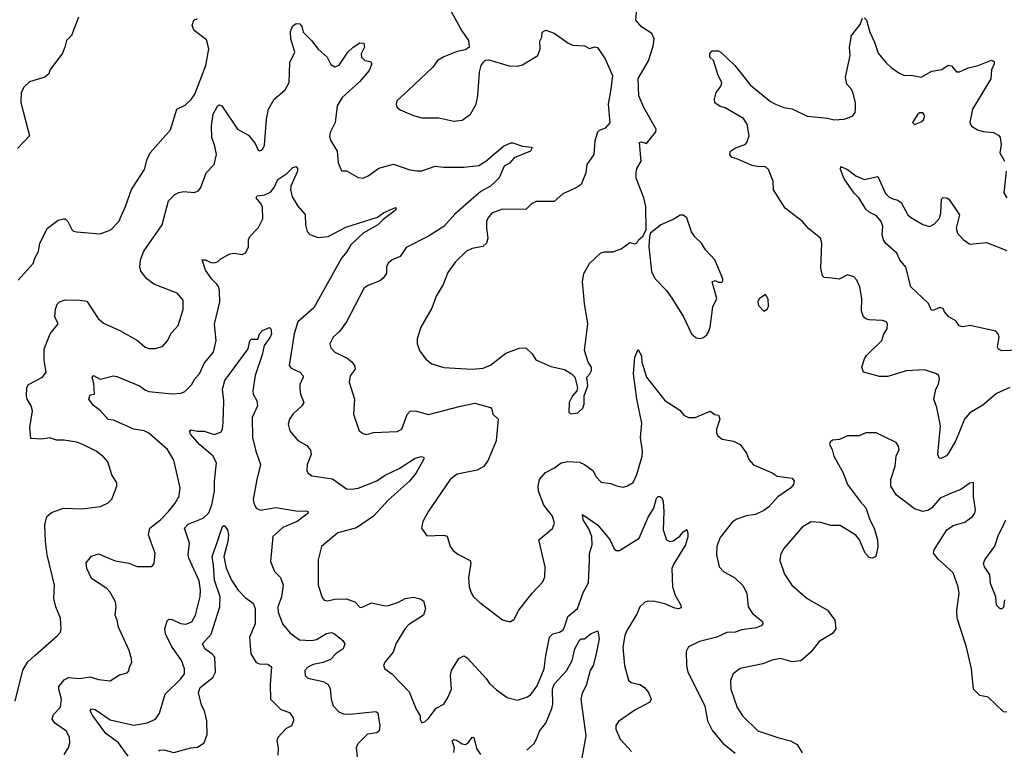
# Model space of a CAD drawing. Extents: x 2133461 to 2293071, y 753526 to 916327.
# Tile 297 of 459: x 2217344 to 2223221, y 877449 to 881809. Entities that reach past the tile are written whole.
import ezdxf

# ---------------------------------------------------------------- set-up
doc = ezdxf.new("R2010")
doc.units = 0

msp = doc.modelspace()

# ---------------------------------------------------------------- linework, layer by layer
at = {"layer": '0CON10XD'}
for points in [[(2219909.2, 881875), (2219983, 881743), (2220023.3, 881685), (2220026.7, 881645), (2220005, 881628.8), (2219955, 881619.2), (2219875, 881586.9), (2219838.8, 881565), (2219810, 881525), (2219665, 881388.8), (2219596.2, 881325), (2219591.2, 881305), (2219596.1, 881286.1), (2219615, 881270), (2219695, 881236.2), (2219744.1, 881224.1), (2219845, 881222.5), (2219935, 881202.9), (2219985, 881209.2), (2220035, 881246), (2220069.4, 881305), (2220079.4, 881355), (2220089.2, 881495), (2220098.8, 881535), (2220112.5, 881555), (2220125, 881566.7), (2220145, 881570), (2220265, 881533.8), (2220315, 881531.2), (2220345, 881538.8), (2220436.2, 881595), (2220450, 881635), (2220449.3, 881680.7), (2220460, 881705), (2220463.3, 881735), (2220485, 881746.7), (2220535, 881728.8), (2220615, 881670), (2220645, 881657.5), (2220715, 881652.5), (2220745, 881637.5), (2220777, 881647), (2220793, 881643), (2220838.8, 881575), (2220882, 881475), (2220872, 881395), (2220856.2, 881305), (2220866.4, 881193.6), (2220838.3, 881161.7), (2220803, 881147), (2220793, 881137), (2220776.2, 881085), (2220770.8, 881005), (2220730, 880945), (2220724, 880895), (2220696, 880825), (2220666.2, 880805), (2220585, 880769.2), (2220535, 880724.3), (2220427, 880723), (2220399.7, 880710.3), (2220365, 880675.8), (2220225, 880678.9), (2220161.2, 880655), (2220137.5, 880625), (2220130, 880605), (2220129.4, 880565), (2220138.6, 880505), (2220130.8, 880475), (2220108.8, 880455), (2220045, 880443.1), (2220011.7, 880428.3), (2219945, 880364.3), (2219899.4, 880300.6), (2219871.7, 880228.3), (2219830.5, 880159.5), (2219805, 880086.7), (2219738.8, 879975), (2219716, 879905), (2219716.2, 879875), (2219731.7, 879831.7), (2219770.3, 879780.3), (2219805, 879756), (2219875, 879732.9), (2220045, 879724.3), (2220111.3, 879728.7), (2220155, 879747.1), (2220245, 879820), (2220325, 879848.6), (2220365, 879850), (2220403.3, 879815), (2220425, 879778.8), (2220515, 879740), (2220595, 879721.2), (2220637.5, 879695), (2220657.5, 879675), (2220672.5, 879615), (2220670, 879595), (2220643.3, 879565), (2220623.3, 879525), (2220622.5, 879465), (2220635, 879457.5), (2220675, 879462.5), (2220705, 879490), (2220712.5, 879515), (2220712.5, 879565), (2220736.1, 879623.9), (2220730, 879675), (2220746.7, 879695), (2220758, 879715), (2220758, 879735), (2220738, 879765), (2220715.8, 879835.8), (2220735.8, 879994.2), (2220715.8, 880115), (2220704, 880245), (2220712, 880295), (2220745, 880353.3), (2220813.2, 880416.8), (2220835, 880423.8), (2220885, 880424), (2220935, 880441.2), (2220985, 880480), (2221015, 880471.2), (2221027.5, 880475), (2221037.5, 880495), (2221063.6, 880516.4), (2221083.3, 880555), (2221081.2, 880695), (2221068.8, 880745), (2221023.6, 880863.6), (2221023.3, 880895), (2221028.3, 880921.7), (2221052.5, 880965), (2221043.3, 881076.7), (2221055, 881080), (2221085, 881070), (2221140.7, 881139.3), (2221143.3, 881155), (2221068.6, 881285), (2221040.4, 881355), (2221035, 881457.5), (2221096.9, 881563.1), (2221125, 881650), (2221131.1, 881695), (2221117.2, 881727.2), (2221055.7, 881765.7), (2221022, 881805), (2221031.9, 881915)], [(2217316.6, 877743.4), (2217363.4, 877926.6), (2217392.6, 877977.4), (2217435, 878014.2), (2217568.3, 878131.7), (2217588, 878155), (2217592.5, 878175), (2217587.9, 878237.9), (2217560.6, 878305), (2217548.1, 878355), (2217553.1, 878435), (2217509.1, 878615), (2217497.5, 878695), (2217494.4, 878795), (2217505.7, 878844.3), (2217535, 878869.2), (2217605, 878894), (2217715, 878890), (2217826.8, 878903.2), (2217873.2, 878926.8), (2217895, 878948.8), (2217923.6, 879026.4), (2217923.3, 879045), (2217895, 879092.5), (2217870.3, 879170.3), (2217845, 879201.2), (2217801.2, 879235), (2217725, 879272.2), (2217685, 879288.6), (2217610.5, 879300.5), (2217565, 879300.8), (2217525, 879313.8), (2217475, 879306.7), (2217410.5, 879310.5), (2217404.2, 879375), (2217420, 879475), (2217413.3, 879505), (2217388.6, 879545), (2217385.8, 879565), (2217386.7, 879615), (2217398, 879632), (2217480, 879675), (2217502.9, 879705), (2217490, 879775), (2217491.3, 879845), (2217527.3, 879935), (2217573.8, 879995), (2217554.6, 880035), (2217558.7, 880081.3), (2217568.3, 880111.7), (2217582.5, 880125), (2217616.4, 880136.4), (2217704.1, 880135.9), (2217745, 880128.8), (2217812.9, 880025), (2217845, 879997.8), (2217941.2, 879955), (2218046.7, 879895), (2218093.3, 879855), (2218115, 879846), (2218155, 879846), (2218198.6, 879861.4), (2218225, 879890), (2218249.7, 879940.3), (2218290, 879985), (2218320.9, 880079.1), (2218320, 880135), (2218285, 880176.9), (2218145, 880231.2), (2218102.6, 880262.6), (2218067.7, 880307.7), (2218061.5, 880335), (2218065.4, 880375), (2218085, 880428.6), (2218194.4, 880585), (2218232.6, 880727.4), (2218270, 880765), (2218295, 880776.9), (2218325, 880782.9), (2218385, 880776.9), (2218412.4, 880787.6), (2218425, 880806.7), (2218457.8, 880895), (2218505.5, 880945), (2218519.5, 881005), (2218509.6, 881055), (2218490.4, 881105), (2218489.5, 881175), (2218500, 881245), (2218525, 881293.8), (2218535, 881300), (2218550, 881295), (2218645, 881156.2), (2218710.6, 881120.6), (2218749.7, 881069.7), (2218765, 881033.3), (2218775, 881026.7), (2218785, 881030), (2218795, 881037.5), (2218805, 881060), (2218818.2, 881215), (2218828.9, 881275), (2218863.1, 881335), (2218929.4, 881390.6), (2218953.1, 881435), (2218955.7, 881554.3), (2218986.7, 881615), (2218962.5, 881695), (2218961.4, 881738.6), (2218975, 881771.2), (2218995, 881786.2), (2219016.7, 881785), (2219028.8, 881768.8), (2219036.7, 881735), (2219085.8, 881685), (2219125, 881632.5), (2219178.8, 881585), (2219202.3, 881542.3), (2219225, 881527.5), (2219251.7, 881538.3), (2219303.1, 881615), (2219334.7, 881645.3), (2219375, 881670.4), (2219397.8, 881667.8), (2219401.5, 881645), (2219382.2, 881605), (2219384.4, 881585), (2219405, 881565.8), (2219438.6, 881558.6), (2219445.8, 881545), (2219430, 881505), (2219371.8, 881438.2), (2219269.6, 881345), (2219239.2, 881295), (2219226.7, 881195), (2219196.7, 881135), (2219193.2, 881113.2), (2219201.4, 881085), (2219239.5, 881025), (2219244.3, 880955), (2219265, 880907.5), (2219295, 880906.7), (2219365, 880866.7), (2219393.6, 880863.6), (2219425, 880878), (2219487.4, 880922.6), (2219575, 880946.9), (2219673.7, 880913.7), (2219715, 880906.5), (2219745, 880907.8), (2219825, 880935.5), (2219875, 880929.2), (2219995, 880928.2), (2220085, 880938.5), (2220125.4, 880964.6), (2220231.2, 881055), (2220275, 881074.3), (2220287.5, 881075), (2220345, 881054.4), (2220398.8, 881048.8), (2220402.5, 881045), (2220393.3, 881025), (2220296.2, 880985), (2220266.9, 880953.1), (2220236.7, 880935), (2220206.2, 880865), (2220186.7, 880845), (2220154, 880815), (2220097.2, 880782.8), (2220055, 880748.2), (2219941.7, 880648.3), (2219875, 880574.3), (2219785, 880517.1), (2219650.9, 880449.1), (2219614.2, 880395.8), (2219567.5, 880375), (2219544.2, 880355.8), (2219534, 880335), (2219533.8, 880295), (2219513.9, 880266.1), (2219498.3, 880251.7), (2219454, 880234), (2219418.7, 880221.3), (2219398, 880205), (2219295.7, 880005), (2219252.5, 879947.5), (2219214.3, 879915), (2219195.8, 879875), (2219201.3, 879851.3), (2219225.5, 879825.5), (2219298.9, 879788.9), (2219327.3, 879767.3), (2219342.9, 879745), (2219345.8, 879724.2), (2219317, 879683), (2219311.4, 879645), (2219343.3, 879545), (2219335.7, 879455), (2219370, 879355), (2219395, 879338.8), (2219415, 879334), (2219455, 879345.8), (2219597.6, 879352.4), (2219625, 879366.2), (2219656.8, 879453.2), (2219675, 879473.1), (2219705, 879474.5), (2219785, 879453.3), (2219975, 879503.5), (2220059.8, 879519.8), (2220153.3, 879495), (2220161.2, 879485), (2220167.5, 879455), (2220199.2, 879425), (2220188.5, 879295), (2220140.2, 879179.8), (2220115, 879143.1), (2220075, 879120.9), (2219955, 879096.9), (2219912.9, 879065), (2219785, 878876.7), (2219750, 878815), (2219743.3, 878775), (2219775, 878730), (2219873.9, 878733.9), (2219895, 878726.7), (2219914, 878665), (2219931.3, 878641.3), (2219959.1, 878619.1), (2220031.9, 878581.9), (2220036.7, 878565), (2220022.7, 878482.7), (2220026.2, 878425), (2220038.3, 878388.3), (2220053.3, 878365), (2220091.4, 878331.4), (2220225, 878228.8), (2220263, 878217), (2220275, 878218.8), (2220295, 878232.5), (2220324, 878285), (2220402.1, 878387.9), (2220465.8, 878455), (2220478.6, 878485), (2220480.8, 878545), (2220442, 878705), (2220525, 878773.3), (2220536.9, 878805), (2220525, 878846), (2220471.7, 878911.7), (2220440.4, 878995), (2220438.8, 879025), (2220447.5, 879065), (2220482.6, 879107.4), (2220535.8, 879134.2), (2220575, 879165.5), (2220615, 879172.2), (2220685, 879168.8), (2220715.3, 879155.3), (2220765, 879118.6), (2220785, 879082), (2220815, 879050), (2220871.7, 879041.7), (2220907, 879027), (2220945, 879019.2), (2220967.5, 879025), (2221005, 879046.7), (2221026.9, 879095), (2221059.1, 879205), (2221060.4, 879235), (2221048.9, 879315), (2221057.8, 879402.2), (2221027.8, 879545), (2221008.2, 879695), (2221015.7, 879795), (2221035, 879840), (2221055, 879802.5), (2221056.9, 879765), (2221085, 879676.2), (2221195, 879535.8), (2221285, 879478.6), (2221308.5, 879448.5), (2221335, 879435.6), (2221375, 879434.5), (2221465, 879472.5), (2221493, 879453), (2221515, 879450), (2221522.5, 879425), (2221503.3, 879365), (2221503.6, 879343.6)], [(2217695.9, 881824.1), (2217653.8, 881715), (2217623.8, 881685), (2217614, 881645), (2217600.7, 881609.3), (2217525, 881507.5), (2217517.5, 881485), (2217493.9, 881466.1), (2217402.7, 881437.3), (2217371.2, 881408.8), (2217353.8, 881375), (2217352, 881315), (2217403.8, 881115), (2217330.5, 881039.5)], [(2217335.8, 880255), (2217425.8, 880355), (2217434.2, 880385), (2217456, 880425), (2217464, 880475), (2217510, 880565), (2217575, 880613.3), (2217605, 880621.2), (2217615, 880620), (2217631.2, 880605), (2217655, 880557.5), (2217665, 880546.7), (2217682.7, 880542.7), (2217825, 880530.6), (2217888, 880555), (2217935.8, 880605), (2217976.9, 880695), (2218011.9, 880795), (2218090, 880915), (2218105, 880977.5), (2218123.8, 881015), (2218245, 881151.2), (2218281.4, 881275), (2218331.3, 881298.7), (2218367.5, 881332.5), (2218388.9, 881365), (2218455.4, 881534.6), (2218474.2, 881635), (2218458.7, 881688.7), (2218386.2, 881745), (2218373.9, 881773.9), (2218384.2, 881805.8), (2218405, 881816)], [(2223253.8, 879615), (2223175, 879578.6), (2223091.7, 879508.3), (2223015, 879462.2), (2222982.7, 879425), (2222931.7, 879298.3), (2222888.2, 879221.8), (2222875, 879207.1), (2222841.2, 879191.2), (2222832, 879192), (2222824.4, 879214.4), (2222840, 879385), (2222817.5, 879495), (2222799.4, 879545), (2222812.9, 879605), (2222828, 879635), (2222833.8, 879665), (2222830, 879685), (2222815.9, 879695.9), (2222745, 879720), (2222635, 879713.1), (2222525, 879679.4), (2222475, 879680), (2222381.2, 879705), (2222370, 879735), (2222385.6, 879785), (2222397.5, 879805), (2222490.6, 879895), (2222502.5, 879935), (2222522, 879965), (2222523.8, 879995), (2222517.5, 880005), (2222494.2, 880014.2), (2222415, 880017.8), (2222395, 880023.1), (2222380.6, 880035), (2222368.9, 880068.9), (2222369.5, 880145), (2222358.1, 880215), (2222341.4, 880255), (2222322, 880275), (2222285, 880286.7), (2222235, 880260), (2222193.8, 880266.2), (2222145, 880270), (2222135, 880280), (2222125.6, 880325.6), (2222131.4, 880475), (2222124, 880505), (2222055, 880560), (2222015.5, 880605.5), (2221913.8, 880685), (2221844.1, 880794.1), (2221841.2, 880845), (2221812.5, 880915), (2221793, 880933), (2221755, 880930), (2221715, 880938.2), (2221625, 880979.2), (2221596.4, 880986.4), (2221583, 881003), (2221587.5, 881025), (2221615.8, 881044.2), (2221675, 881064.2), (2221685, 881076.7), (2221697.8, 881115), (2221686.5, 881185), (2221665, 881220), (2221555, 881283.8), (2221525, 881291.2), (2221492.3, 881312.3), (2221490.8, 881335), (2221502, 881375), (2221530.8, 881415), (2221534, 881435), (2221512.9, 881475), (2221485.7, 881565), (2221463.8, 881585), (2221462.3, 881607.7), (2221478, 881622), (2221515, 881623.1), (2221529.2, 881615), (2221611.9, 881535), (2221705, 881417.5), (2221825, 881320), (2221855, 881303.8), (2221905, 881284), (2221955, 881277.5), (2222043.4, 881233.4), (2222165, 881220.6), (2222205, 881210.8), (2222265, 881214.3), (2222315, 881232.5), (2222330, 881255), (2222333.3, 881275), (2222332.2, 881315), (2222315.7, 881375.7), (2222305, 881397.5), (2222280, 881425), (2222273.3, 881465), (2222300, 881595), (2222297.1, 881645), (2222308, 881715), (2222360.5, 881779.5), (2222375, 881817.5)], [(2222385, 881820), (2222397.5, 881805), (2222418.1, 881735), (2222445.6, 881675), (2222468.8, 881608.8), (2222514.1, 881554.1), (2222545, 881523.3), (2222590.8, 881490.8), (2222625, 881476.2), (2222665, 881477.5), (2222725, 881466), (2222788.5, 881501.5), (2222847.7, 881512.3), (2222885, 881537.5), (2222905, 881532.5), (2222935, 881497.5), (2222953, 881497), (2223005, 881521.2), (2223065, 881536.2), (2223145, 881566.7), (2223159.3, 881559.3), (2223160, 881545), (2223145, 881510), (2223140, 881455), (2223030, 881275), (2223014.3, 881195), (2223025, 881173.8), (2223060.9, 881150.9), (2223095, 881140.8), (2223155.8, 881135.8), (2223185, 881120), (2223196.2, 881105), (2223202, 881065), (2223194, 881015), (2223221.2, 880965)], [(2222685, 881183.3), (2222725, 881198.8), (2222738.8, 881211.2), (2222746.2, 881235), (2222735, 881253.3), (2222715, 881253.8), (2222704, 881245), (2222673.3, 881195), (2222685, 881183.3)], [(2218115, 879590.4), (2218255, 879575.6), (2218308.7, 879581.3), (2218329.7, 879590.3), (2218370.7, 879629.3), (2218390, 879665), (2218417.8, 879695), (2218447.8, 879762.2), (2218500.5, 879825), (2218516.2, 879895), (2218507.6, 879992.4), (2218539.5, 880125), (2218536.8, 880186.8), (2218532.1, 880212.1), (2218520.9, 880230.9), (2218490.6, 880260.6), (2218453.3, 880315), (2218433.3, 880375), (2218454.2, 880375.8), (2218485, 880360.6), (2218505, 880358.1), (2218525, 880364.2), (2218545, 880382), (2218598.3, 880411.7), (2218623.9, 880416.1), (2218672.3, 880407.7), (2218692.7, 880417.3), (2218709.1, 880450.9), (2218710, 880495), (2218718.8, 880515), (2218770.5, 880569.5), (2218795, 880620), (2218793, 880693), (2218782.5, 880715), (2218755.7, 880745), (2218762.5, 880757.5), (2218805, 880763.8), (2218840.6, 880779.4), (2218863.3, 880806.7), (2218885, 880855.6), (2218938.2, 880891.8), (2218975, 880927.5), (2218995, 880932), (2219001.7, 880921.7), (2219001.5, 880905), (2218962.2, 880815), (2218960.6, 880795), (2218971.1, 880751.1), (2219005, 880696.7), (2219047.3, 880647.3), (2219050, 880585), (2219060, 880545), (2219076.4, 880526.4), (2219125, 880510), (2219185, 880514.2), (2219290, 880570), (2219480, 880630), (2219515, 880656.7), (2219587.5, 880687.5), (2219591.2, 880685), (2219585, 880670), (2219513.2, 880616.8), (2219480.9, 880585), (2219394.3, 880535.7), (2219321.4, 880465), (2219295, 880421.4), (2219265.6, 880385), (2219099.5, 880090.5), (2219004.1, 880005.9), (2218981.8, 879935), (2218953.1, 879745), (2218965, 879730), (2219017.1, 879705), (2219034.3, 879685), (2219035.6, 879675), (2219017, 879633), (2219015.7, 879605), (2219019.5, 879575), (2219039.4, 879525), (2219028.6, 879505), (2218974, 879456), (2218954.3, 879425), (2218947.5, 879395), (2218956, 879355), (2219005, 879298), (2219058.3, 879268.3), (2219080.3, 879240.3), (2219084.2, 879215), (2219060, 879155), (2219058.3, 879118.3), (2219063.3, 879105), (2219087.3, 879087.3), (2219210.5, 879069.5), (2219295, 879009.4), (2219325, 879006.7), (2219365, 879012.7), (2219475, 879057.7), (2219525, 879090.4), (2219609.4, 879130.6), (2219705, 879192.9), (2219741.7, 879201.7), (2219755.9, 879195.9), (2219756.4, 879186.4), (2219711.4, 879105), (2219670.9, 879055), (2219545, 878944.6), (2219455, 878846), (2219355, 878776.7), (2219243.9, 878746.1), (2219146, 878665), (2219126, 878585), (2219126, 878435), (2219150.3, 878360.3), (2219162.5, 878345), (2219180.5, 878340.5), (2219225, 878350.6), (2219293.2, 878353.2), (2219344, 878335), (2219375, 878303.8), (2219385, 878301.2), (2219445, 878330), (2219525, 878312.2), (2219545, 878313.3), (2219605, 878333.3), (2219645, 878354.4), (2219694.1, 878364.1), (2219735, 878353.8), (2219755, 878341.2), (2219766.9, 878295), (2219755, 878256.2), (2219665, 878197.5), (2219645, 878175.6), (2219591.1, 878088.9), (2219573.3, 878035), (2219524.2, 877975), (2219516.2, 877955), (2219523.3, 877935), (2219566.3, 877906.3), (2219668.6, 877798.6), (2219710, 877695), (2219733.8, 877655), (2219733.9, 877633.9), (2219743.9, 877613.9), (2219765, 877621.2), (2219785, 877640), (2219829.6, 877700.4), (2219876.7, 877725), (2219898.6, 877761.4), (2219922, 877815), (2219916, 877895), (2219920.8, 877925), (2219965, 877996.2), (2219995, 878013.8), (2220015, 878001.2), (2220127.8, 877877.8), (2220147.9, 877847.9), (2220189.7, 877809.7), (2220254.3, 877764.3), (2220315, 877748), (2220375, 877767.5), (2220395, 877782.5), (2220431.9, 877835), (2220475.5, 877935), (2220483.5, 878015), (2220505.6, 878125), (2220525.4, 878144.6), (2220566.2, 878155), (2220585, 878166.9), (2220596.2, 878185), (2220615, 878247.5), (2220672.9, 878295), (2220708.6, 878395), (2220739.2, 878449.2), (2220745.3, 878585), (2220745.9, 878624.1), (2220760.4, 878675), (2220758.5, 878725), (2220741.5, 878771.5), (2220706.9, 878825), (2220704.1, 878855.9), (2220793.8, 878793.8), (2220866.6, 878706.6), (2220892.5, 878652.5), (2220905, 878642.5), (2220925, 878641.4), (2221041.8, 878715), (2221095, 878841.2), (2221130, 878895), (2221145, 878954), (2221155, 878964.3), (2221165, 878964.3), (2221176.2, 878956.2), (2221184.5, 878934.5), (2221189.5, 878875), (2221184.4, 878765), (2221205, 878706.2), (2221225, 878694.4), (2221245, 878700), (2221285, 878727.5), (2221305, 878753.8), (2221325, 878767.5), (2221332.5, 878745), (2221332.7, 878722.7), (2221318.5, 878675), (2221248.7, 878561.3), (2221236.1, 878533.9), (2221241.4, 878425), (2221257.1, 878375), (2221290, 878315), (2221291.2, 878298.8), (2221276.7, 878293.3), (2221255, 878297.8), (2221195, 878322.9), (2221135, 878336.9), (2221095, 878340), (2221075, 878334.3), (2221045.6, 878305), (2221027.9, 878262.1), (2220967.3, 878165), (2220956.2, 878135), (2220944.6, 878065), (2220953.5, 877955), (2220977.3, 877867.3), (2220994, 877854), (2221045, 877841.2), (2221073.9, 877823.9), (2221096.7, 877795), (2221113.3, 877755), (2221105, 877736.7), (2221015, 877689.2), (2220918.3, 877621.7), (2220902.7, 877597.3), (2220902, 877575), (2220928, 877515), (2220995, 877442)], [(2223355, 879838.2), (2223205, 879833.8), (2223185, 879843.8), (2223180, 879855), (2223189.2, 879915), (2223184, 879935), (2223170.8, 879950.8), (2223015, 879983.5), (2222973.2, 879976.8), (2222951.3, 879981.3), (2222931.3, 880011.3), (2222890, 880035), (2222864, 880065), (2222855, 880086.2), (2222835, 880092), (2222795, 880073.3), (2222785, 880076.7), (2222768.8, 880115), (2222662.5, 880215), (2222633.1, 880333.1), (2222598, 880375), (2222578.8, 880415), (2222514.1, 880474.1), (2222499.4, 880495), (2222492.2, 880525), (2222495.6, 880575), (2222485, 880603.8), (2222458.2, 880638.2), (2222415, 880660), (2222395, 880678.5), (2222354, 880744), (2222324.6, 880774.6), (2222265, 880860), (2222242.9, 880915), (2222245, 880932.5), (2222285, 880914.2), (2222335, 880878.1), (2222385, 880855.8), (2222465, 880872.5), (2222512, 880772), (2222531.1, 880751.1), (2222555, 880739.5), (2222585, 880732.2), (2222605, 880718.1), (2222644.3, 880645), (2222660.2, 880630.2), (2222735, 880586.7), (2222774.3, 880575.7), (2222805, 880591.4), (2222833.1, 880625), (2222841.9, 880655), (2222845, 880737.5), (2222855, 880748.8), (2222876.7, 880745), (2222891.2, 880735), (2222953.8, 880645), (2222933.5, 880565), (2222941.5, 880535), (2222975, 880496.4), (2223015, 880469.5), (2223115, 880478.5), (2223235, 880431.9)], [(2223230.8, 880905), (2223218, 880775), (2223236.7, 880745)], [(2221405, 879906.7), (2221425, 879912.5), (2221445, 879927.5), (2221456.2, 879945), (2221465.8, 879975), (2221482, 880095), (2221504.3, 880145), (2221477.5, 880245), (2221495, 880252.5), (2221515, 880243.3), (2221535, 880242.5), (2221541.7, 880248.3), (2221541.7, 880261.7), (2221492.5, 880375), (2221436.7, 880435), (2221413.3, 880475), (2221373.2, 880513.2), (2221353, 880543), (2221325, 880627.5), (2221305, 880643.3), (2221287, 880643), (2221245, 880617.5), (2221170, 880585), (2221110, 880535), (2221102.5, 880515), (2221100, 880455), (2221114.1, 880305.9), (2221135, 880263.8), (2221205, 880193.8), (2221240.7, 880140.7), (2221306.7, 880035), (2221353.9, 879933.9), (2221380.7, 879910.7), (2221405, 879906.7)], [(2221785, 880070), (2221805, 880082.5), (2221813, 880097), (2221811.7, 880141.7), (2221795, 880170), (2221757, 880143), (2221750, 880125), (2221753.9, 880103.9), (2221785, 880070)], [(2217992.2, 877415), (2217935, 877493.1), (2217858.9, 877548.9), (2217780.9, 877655), (2217765.8, 877685), (2217773.8, 877696.2), (2217795, 877692.3), (2217885, 877630.9), (2218025, 877599.2), (2218105, 877613.5), (2218155, 877635.8), (2218178.3, 877671.7), (2218213.3, 877785), (2218305.6, 877875), (2218327.1, 877905), (2218328.1, 877935), (2218309.5, 877985), (2218250.1, 878070.1), (2218215.3, 878145), (2218211.2, 878175), (2218225, 878222.5), (2218235, 878231.2), (2218255, 878230), (2218305, 878205.4), (2218335, 878202.1), (2218370.8, 878215), (2218394.6, 878255.4), (2218422.2, 878367.8), (2218424.5, 878405), (2218415, 878460), (2218353.9, 878595), (2218350.4, 878615), (2218358.5, 878685), (2218328.2, 878775), (2218350.5, 878799.5), (2218438.9, 878835), (2218472.8, 878867.2), (2218491.8, 878915), (2218507.9, 878995), (2218506.9, 879055), (2218519.1, 879165), (2218496.9, 879206.9), (2218418, 879275), (2218364.2, 879335), (2218357.5, 879355), (2218367.5, 879362.5), (2218404.1, 879354.1), (2218445, 879353.6), (2218505, 879333.5), (2218545, 879347.5), (2218553.9, 879366.1), (2218559.3, 879405), (2218562.5, 879535), (2218555.3, 879605), (2218569.2, 879655), (2218708.8, 879845), (2218717.5, 879892.5), (2218728.3, 879901.7), (2218765, 879903.3), (2218776.2, 879935), (2218793.3, 879955), (2218835, 879972.5), (2218844, 879965), (2218846.4, 879935), (2218838.9, 879915), (2218803.8, 879865), (2218791.8, 879808.2), (2218748.9, 879685), (2218736.5, 879595), (2218736.9, 879575), (2218759.2, 879535), (2218764.3, 879505), (2218732.7, 879435), (2218734.7, 879315), (2218753.2, 879235), (2218781.9, 879155), (2218759.1, 879065), (2218738.6, 878945), (2218741.9, 878925), (2218756, 878895), (2218782, 878882), (2218872.7, 878897.3), (2219004.1, 878875.9), (2219055, 878878.6), (2219063.3, 878875), (2219066, 878865), (2219001.2, 878815), (2218915, 878778.6), (2218854.6, 878725.4), (2218842, 878575), (2218865, 878516.7), (2218900.9, 878480.9), (2218916.7, 878435), (2218906.9, 878365), (2218884.2, 878305), (2218886.1, 878273.9), (2218913.4, 878203.4), (2218958.9, 878148.9), (2219015, 878107.9), (2219085, 878104.6), (2219115, 878111.2), (2219175, 878146.9), (2219205, 878152.5), (2219222.5, 878145), (2219272, 878105), (2219285.8, 878085), (2219274, 878055), (2219232.3, 878027.7), (2219199.3, 877990.7), (2219156.3, 877973.6), (2219095, 877962.1), (2219063.6, 877946.4), (2219047.1, 877925), (2219048, 877895), (2219065, 877879.4), (2219155, 877860), (2219183.6, 877843.6), (2219197.9, 877817.9), (2219202.9, 877755), (2219214.3, 877715), (2219248.7, 877678.7), (2219277, 877667), (2219314.5, 877664.5), (2219470.5, 877680.5), (2219482.7, 877672.7), (2219486.2, 877645), (2219494.1, 877595), (2219489.1, 877565), (2219475, 877553.4), (2219419.2, 877545), (2219362.6, 877487.4), (2219352.9, 877465), (2219359.1, 877410.9)], [(2217610, 877425), (2217636.7, 877465), (2217644.1, 877494.1), (2217642.5, 877525), (2217623, 877563), (2217555, 877610.8), (2217538.6, 877635), (2217546.2, 877663.8), (2217587.7, 877707.7), (2217594.4, 877755), (2217577.8, 877815), (2217578.9, 877831.1), (2217609.2, 877870.8), (2217635, 877883.5), (2217702, 877878), (2217765, 877888.6), (2217815, 877872.5), (2217885, 877864), (2217939.7, 877900.3), (2217985, 877911.2), (2217995.7, 877924.3), (2217998.8, 877945), (2218013.8, 877975), (2218012, 877995), (2217997.5, 878045), (2217934.4, 878185), (2217927.1, 878225), (2217914.2, 878255), (2217920, 878305), (2217915.8, 878335), (2217882.9, 878395), (2217865, 878414.2), (2217773.8, 878475), (2217744.3, 878534.3), (2217741.4, 878568.6), (2217773.2, 878606.8), (2217815, 878621.2), (2217915, 878579.5), (2217995, 878566.4), (2218045, 878545.8), (2218133.9, 878546.1), (2218146.1, 878563.9), (2218152.5, 878625), (2218129.1, 878689.1), (2218113.1, 878735), (2218121.4, 878775), (2218185, 878824.5), (2218233.3, 878875), (2218273.1, 878925), (2218295.7, 878965), (2218301.5, 879015), (2218265, 879181.2), (2218225.6, 879245), (2218115, 879342.2), (2218086.7, 879355), (2218025, 879365.5), (2217905, 879419.2), (2217872.3, 879422.3), (2217825, 879476.7), (2217785, 879506.7), (2217757.5, 879545), (2217765, 879570), (2217790, 879575), (2217787.7, 879637.7), (2217776.2, 879673.8), (2217785, 879685.7), (2217825, 879664), (2217903.6, 879683.6), (2217925, 879680), (2218060, 879625), (2218095, 879597.8), (2218115, 879590.4)], [(2221503.6, 879343.6), (2221510, 879325), (2221536.1, 879306.1), (2221604.2, 879294.2), (2221644.3, 879274.3), (2221682.3, 879222.3), (2221695.8, 879185), (2221723.4, 879153.4), (2221835, 879105.8), (2221865, 879084.2), (2221953.9, 879073.9), (2221966.1, 879056.1), (2221963.3, 879035), (2221946, 879015), (2221869.1, 878960.9), (2221815, 878903.1), (2221785, 878880.5), (2221735, 878857.1), (2221682.2, 878847.8), (2221625, 878828.1), (2221597.6, 878812.4), (2221525, 878720), (2221505, 878667.5), (2221502.5, 878615), (2221519.2, 878545), (2221546.2, 878515), (2221609.8, 878479.8), (2221661.7, 878431.7), (2221683.3, 878385), (2221691.9, 878305), (2221716.9, 878265), (2221777.3, 878217.3), (2221780, 878205), (2221768.8, 878191.2), (2221740.3, 878179.7), (2221655, 878167.5), (2221615, 878154.4), (2221565, 878153.1), (2221505, 878123.6), (2221402, 878098), (2221335, 878066.2), (2221321.2, 878038.8), (2221324.4, 877955), (2221332.9, 877915), (2221434.3, 877715), (2221450, 877625), (2221480, 877565), (2221541.2, 877491.2), (2221615, 877431.9)], [(2223235, 877676.2), (2223215, 877678), (2223125, 877766), (2223075, 877775.8), (2223036, 877815), (2223024.4, 877935), (2222995.6, 878065), (2222938.7, 878238.7), (2222936.7, 878285), (2222951.4, 878385), (2222945.6, 878425), (2222915, 878507.5), (2222825, 878590), (2222798.8, 878625), (2222801.2, 878645), (2222878.1, 878765), (2222915, 878790), (2222985, 878810.6), (2223030.8, 878845), (2223045.7, 878865), (2223048.1, 878885), (2223036.6, 878963.4), (2223036.7, 879046.7), (2223015, 879044), (2222960.8, 879005), (2222898.6, 878981.4), (2222837.1, 878952.9), (2222786.9, 878895), (2222765, 878880), (2222735, 878874.4), (2222685, 878890.5), (2222575, 878974.4), (2222542.9, 879025), (2222543.8, 879065), (2222569.6, 879145), (2222574.3, 879205), (2222593.8, 879245), (2222590, 879265), (2222575, 879286.7), (2222455, 879344), (2222395, 879343.8), (2222355, 879326.2), (2222285, 879326.2), (2222236.4, 879303.6), (2222195, 879300), (2222181.7, 879288.3), (2222177.5, 879275), (2222193.3, 879245), (2222203.8, 879205), (2222258.8, 879105), (2222284, 879035), (2222361.7, 878931.7), (2222395, 878896.7), (2222418.8, 878825), (2222444.4, 878775), (2222462.9, 878705), (2222465.7, 878664.3), (2222453.6, 878606.4), (2222435, 878596.7), (2222415, 878600), (2222391.2, 878625), (2222356.7, 878705), (2222335, 878732.2), (2222240.8, 878790.8), (2222185, 878790.6), (2222125, 878809.4), (2222067.7, 878812.3), (2222015, 878781.2), (2221905, 878653.3), (2221884, 878615), (2221881.2, 878581.2), (2221909.7, 878499.7), (2221952, 878435), (2222045, 878355.7), (2222166, 878285), (2222210, 878225), (2222216, 878175), (2222195, 878146.7), (2222115, 878098), (2222066.2, 878035), (2222006.8, 877983.2), (2221955, 877977.5), (2221885, 877998.1), (2221835, 877988.1), (2221778.8, 877965), (2221645, 877938.1), (2221602.5, 877905), (2221585.7, 877865), (2221588.5, 877815), (2221626.4, 877705), (2221657.5, 877655), (2221750, 877565), (2221875, 877523.3), (2221945, 877506.7), (2221984.3, 877484.3), (2222014.3, 877434.3)], [(2218174.4, 877445), (2218179.4, 877450.6), (2218205, 877452.3), (2218265, 877435.5), (2218365, 877463.8), (2218405, 877468.8), (2218445, 877493.3), (2218462.9, 877542.9), (2218461.6, 877625), (2218446.6, 877685), (2218429, 877719), (2218410.6, 877795), (2218421.1, 877825), (2218496.7, 877883.3), (2218512.4, 877915), (2218508.2, 878005), (2218490.9, 878025), (2218448.6, 878055), (2218435.7, 878085), (2218487.2, 878142.8), (2218539.7, 878305), (2218540.4, 878365), (2218506.1, 878465), (2218501.3, 878555), (2218492.4, 878605), (2218525.5, 878695.5), (2218555, 878784), (2218565, 878790.8), (2218584.7, 878764.7), (2218590.4, 878735), (2218585.9, 878695), (2218562.5, 878605), (2218576.2, 878536.2), (2218609.4, 878465), (2218648.8, 878405), (2218690.4, 878360.4), (2218738.3, 878328.3), (2218750.2, 878295), (2218748.8, 878205), (2218715.6, 878125), (2218724.8, 878024.8), (2218755, 877974.3), (2218775, 877966), (2218825, 877962.5), (2218847, 877947), (2218838.9, 877841.1), (2218841.2, 877755), (2218902.2, 877692.2), (2218955, 877674), (2218976.4, 877643.6), (2218978.8, 877625), (2218967.5, 877595), (2218935, 877580), (2218884.3, 877525), (2218880, 877505), (2218887.8, 877465), (2218885, 877420)], [(2223222.7, 878347.3), (2223216.7, 878303.3), (2223205, 878293.1), (2223195, 878293.1), (2223174.6, 878315), (2223169.5, 878365), (2223137.5, 878445), (2223134.3, 878495.7), (2223101.5, 878545), (2223096.7, 878565), (2223104.3, 878585), (2223165, 878667.5), (2223185.5, 878735), (2223210.1, 878779.9), (2223229.3, 878825)], [(2220370.7, 877449.3), (2220412.3, 877487.7), (2220428.9, 877515), (2220446.6, 877563.4), (2220485, 877611.4), (2220521.1, 877698.9), (2220526.6, 877725), (2220524.1, 877815), (2220533.4, 877845), (2220607.1, 877922.9), (2220641.1, 877985), (2220657.3, 878055), (2220685, 878107.5), (2220695, 878114), (2220715.6, 878114.4), (2220755, 878145.6), (2220795, 878162.5), (2220802.9, 878115), (2220785.5, 878025), (2220766.9, 877955), (2220750, 877925), (2220724.4, 877835.6), (2220700.6, 877789.4), (2220692.7, 877755), (2220723.1, 877535), (2220700, 877405)], [(2219935, 877436.7), (2219940, 877465), (2219925.8, 877505), (2219935, 877514.2), (2219955, 877508.5), (2219985, 877488.5), (2220005, 877484.4), (2220023.8, 877496.2), (2220045, 877527.5), (2220055, 877525.8), (2220070.6, 877460.6), (2220095, 877424)]]:
    msp.add_lwpolyline(points, dxfattribs=at)

doc.saveas('drawing.dxf')
